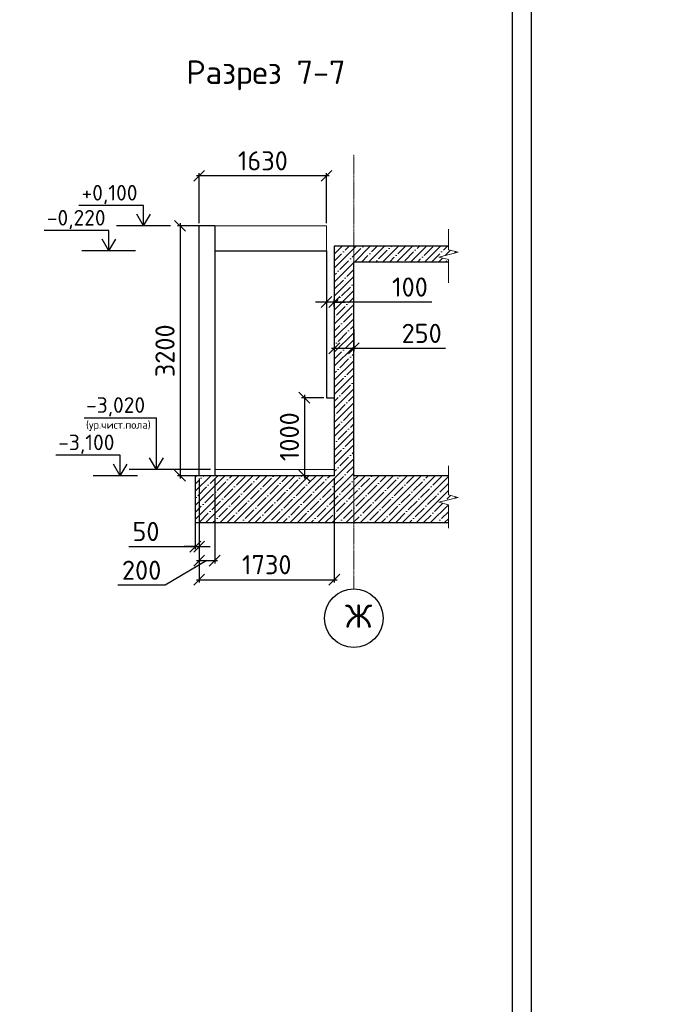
# Model space of a CAD drawing. Header units: millimetres. Extents: x 125896 to 2572636, y -120305 to 130347.
# Tile 276 of 320: x 390876 to 399062, y 90747 to 103350. Entities that reach past the tile are written whole.
import ezdxf

# ---------------------------------------------------------------- set-up
doc = ezdxf.new("R2010")
doc.units = ezdxf.units.MM
doc.linetypes.add('CENTER', pattern=[2, 1.25, -0.25, 0.25, -0.25])
doc.linetypes.add('CENTER2', pattern=[28.575, 19.05, -3.175, 3.175, -3.175])
for name, color, linetype in [('11', 7, 'Continuous'), ('СПДС_Оси', 7, 'Continuous'), ('Столовая - обозначения', 7, 'Continuous'), ('ФВ-2', 7, 'Continuous')]:
    doc.layers.add(name, color=color, linetype=linetype)
for name, color, linetype, lineweight in [('AF_Stena', 90, 'Continuous', 18), ('Standard', 7, 'Continuous', 25), ('ОСИ', 7, 'CENTER', 15), ('Столовая Двери и окна', 7, 'Continuous', 15), ('ТЕКСТ', 7, 'Continuous', 15)]:
    doc.layers.add(name, color=color, linetype=linetype, lineweight=lineweight)
doc.styles.add('GOST-2.304_Type-B', font='GOST Common.ttf')
doc.styles.get("Standard").update_dxf_attribs({"font": 'isocpeur.ttf'})
doc.styles.add('ГОСТ', font='isocpeur.ttf')
doc.dimstyles.new('Осевые', dxfattribs={"dimscale": 0.7, "dimtxt": 450, "dimasz": 400, "dimexe": 100, "dimexo": 100, "dimgap": 100, "dimtad": 1, "dimdec": 0, "dimzin": 0, "dimdsep": 46, "dimtxsty": 'Standard', "dimblk": 'OBLIQUE', "dimcen": 9, "dimdle": 100, "dimazin": 0, "dimtm": 1e-09, "dimtfac": 1, "dimtdec": 0, "dimtofl": 0, "dimtmove": 0, "dimatfit": 3, "dimfxl": 1, "dimtolj": 1, "dimtzin": 0, "dimarcsym": 0})

# ---------------------------------------------------------------- blocks, each defined once
blk = doc.blocks.new('_OBLIQUE')
at = {"color": 0, "linetype": 'ByBlock'}
blk.add_line((-0.5, -0.5), (0.5, 0.5), dxfattribs=at)
blk = doc.blocks.new('*D272')
at = {"layer": 'Defpoints', "color": 0, "linetype": 'ByBlock', "lineweight": 20, "ltscale": 13, "transparency": 16777216}
for p in [(394903, 99478), (395153, 99420), (394903, 99143)]:
    blk.add_point(p, dxfattribs=at)
at = {"layer": 'ОСИ', "color": 0, "linetype": 'ByBlock', "lineweight": -2, "ltscale": 13, "transparency": 16777216}
for p, q in [((394903, 99443), (394903, 99108)), ((395153, 99385), (395153, 99108)), ((395188, 99143), (394868, 99143)), ((396324, 99143), (395153, 99143))]:
    blk.add_line(p, q, dxfattribs=at)
at = {"layer": 'ОСИ', "color": 0, "linetype": 'ByBlock', "lineweight": -2, "ltscale": 13, "transparency": 16777216, "xscale": 140, "yscale": 140, "zscale": 140, "rotation": 180}
blk.add_blockref('_OBLIQUE', (394903, 99143), dxfattribs=at)
at = {"layer": 'ОСИ', "color": 0, "linetype": 'ByBlock', "lineweight": -2, "ltscale": 13, "transparency": 16777216, "xscale": 140, "yscale": 140, "zscale": 140}
blk.add_blockref('_OBLIQUE', (395153, 99143), dxfattribs=at)
at = {"layer": 'ОСИ', "color": 0, "linetype": 'ByBlock', "ltscale": 13, "transparency": 16777216, "insert": (396021, 99335), "char_height": 245, "attachment_point": 5}
blk.add_mtext('\\A1;250', dxfattribs=at)
blk = doc.blocks.new('*D273')
at = {"layer": 'Defpoints', "color": 0, "linetype": 'ByBlock', "lineweight": 20, "ltscale": 13, "transparency": 16777216}
for p in [(394803, 99765), (394803, 99735), (394903, 99640)]:
    blk.add_point(p, dxfattribs=at)
at = {"layer": 'ОСИ', "color": 0, "linetype": 'ByBlock', "lineweight": -2, "ltscale": 13, "transparency": 16777216}
for p, q in [((394803, 99735), (394663, 99735)), ((394903, 99735), (394803, 99735)), ((394803, 99730), (394803, 99700)), ((394903, 99675), (394903, 99770)), ((394903, 99735), (395043, 99735)), ((396149, 99735), (394903, 99735))]:
    blk.add_line(p, q, dxfattribs=at)
at = {"layer": 'ОСИ', "color": 0, "linetype": 'ByBlock', "lineweight": -2, "ltscale": 13, "transparency": 16777216, "xscale": 140, "yscale": 140, "zscale": 140}
blk.add_blockref('_OBLIQUE', (394803, 99735), dxfattribs=at)
at = {"layer": 'ОСИ', "color": 0, "linetype": 'ByBlock', "lineweight": -2, "ltscale": 13, "transparency": 16777216, "xscale": 140, "yscale": 140, "zscale": 140, "rotation": 180}
blk.add_blockref('_OBLIQUE', (394903, 99735), dxfattribs=at)
at = {"layer": 'ОСИ', "color": 0, "linetype": 'ByBlock', "ltscale": 13, "transparency": 16777216, "insert": (395871, 99928), "char_height": 245, "attachment_point": 5}
blk.add_mtext('\\A1;100', dxfattribs=at)
blk = doc.blocks.new('*D274')
at = {"layer": 'Defpoints', "color": 0, "linetype": 'ByBlock', "lineweight": 20, "ltscale": 13, "transparency": 16777216}
for p in [(393173, 101352), (393173, 100712), (394803, 100712)]:
    blk.add_point(p, dxfattribs=at)
at = {"layer": 'ОСИ', "color": 0, "linetype": 'ByBlock', "lineweight": -2, "ltscale": 13, "transparency": 16777216}
for p, q in [((394838, 101352), (393138, 101352)), ((393173, 100747), (393173, 101387)), ((394803, 100747), (394803, 101387))]:
    blk.add_line(p, q, dxfattribs=at)
at = {"layer": 'ОСИ', "color": 0, "linetype": 'ByBlock', "lineweight": -2, "ltscale": 13, "transparency": 16777216, "xscale": 140, "yscale": 140, "zscale": 140, "rotation": 180}
blk.add_blockref('_OBLIQUE', (393173, 101352), dxfattribs=at)
at = {"layer": 'ОСИ', "color": 0, "linetype": 'ByBlock', "lineweight": -2, "ltscale": 13, "transparency": 16777216, "xscale": 140, "yscale": 140, "zscale": 140}
blk.add_blockref('_OBLIQUE', (394803, 101352), dxfattribs=at)
at = {"layer": 'ОСИ', "color": 0, "linetype": 'ByBlock', "ltscale": 13, "transparency": 16777216, "insert": (393988, 101544), "char_height": 245, "attachment_point": 5}
blk.add_mtext('\\A1;1630', dxfattribs=at)
blk = doc.blocks.new('*D280')
at = {"layer": 'Defpoints', "color": 0, "linetype": 'ByBlock', "lineweight": 20, "ltscale": 13, "transparency": 16777216}
for p in [(393342, 100712), (392929, 97512), (393342, 97512)]:
    blk.add_point(p, dxfattribs=at)
at = {"layer": 'ОСИ', "color": 0, "linetype": 'ByBlock', "lineweight": -2, "ltscale": 13, "transparency": 16777216}
for p, q in [((393307, 100712), (392894, 100712)), ((392929, 100747), (392929, 97477)), ((393307, 97512), (392894, 97512))]:
    blk.add_line(p, q, dxfattribs=at)
at = {"layer": 'ОСИ', "color": 0, "linetype": 'ByBlock', "lineweight": -2, "ltscale": 13, "transparency": 16777216, "xscale": 140, "yscale": 140, "zscale": 140}
for p, rotation in [((392929, 100712), 90), ((392929, 97512), 270)]:
    blk.add_blockref('_OBLIQUE', p, dxfattribs=dict(at, rotation=rotation))
at = {"layer": 'ОСИ', "color": 0, "linetype": 'ByBlock', "ltscale": 13, "transparency": 16777216, "insert": (392736, 99112), "char_height": 245, "attachment_point": 5, "rotation": 90}
blk.add_mtext('\\A1;3200', dxfattribs=at)
blk = doc.blocks.new('*D281')
at = {"layer": 'Defpoints', "color": 0, "linetype": 'ByBlock', "lineweight": 20, "ltscale": 13, "transparency": 16777216}
for p in [(394803, 98512), (394520, 97512), (394653, 97512)]:
    blk.add_point(p, dxfattribs=at)
at = {"layer": 'ОСИ', "color": 0, "linetype": 'ByBlock', "lineweight": -2, "ltscale": 13, "transparency": 16777216}
for p, q in [((394768, 98512), (394485, 98512)), ((394520, 98547), (394520, 97477)), ((394618, 97512), (394485, 97512))]:
    blk.add_line(p, q, dxfattribs=at)
at = {"layer": 'ОСИ', "color": 0, "linetype": 'ByBlock', "lineweight": -2, "ltscale": 13, "transparency": 16777216, "xscale": 140, "yscale": 140, "zscale": 140}
for p, rotation in [((394520, 98512), 90), ((394520, 97512), 270)]:
    blk.add_blockref('_OBLIQUE', p, dxfattribs=dict(at, rotation=rotation))
at = {"layer": 'ОСИ', "color": 0, "linetype": 'ByBlock', "ltscale": 13, "transparency": 16777216, "insert": (394328, 98012), "char_height": 245, "attachment_point": 5, "rotation": 90}
blk.add_mtext('\\A1;1000', dxfattribs=at)
blk = doc.blocks.new('*D275')
at = {"layer": 'Defpoints', "color": 0, "linetype": 'ByBlock', "lineweight": 20, "ltscale": 13, "transparency": 16777216}
for p in [(393123, 97512), (393173, 97512), (393173, 96606)]:
    blk.add_point(p, dxfattribs=at)
at = {"layer": 'ОСИ', "color": 0, "linetype": 'ByBlock', "lineweight": -2, "ltscale": 13, "transparency": 16777216}
for p, q in [((393123, 97477), (393123, 96571)), ((393173, 97477), (393173, 96571)), ((392275, 96606), (393123, 96606)), ((393123, 96606), (392983, 96606)), ((393123, 96606), (393173, 96606)), ((393173, 96606), (393313, 96606))]:
    blk.add_line(p, q, dxfattribs=at)
at = {"layer": 'ОСИ', "color": 0, "linetype": 'ByBlock', "lineweight": -2, "ltscale": 13, "transparency": 16777216, "xscale": 140, "yscale": 140, "zscale": 140}
blk.add_blockref('_OBLIQUE', (393123, 96606), dxfattribs=at)
at = {"layer": 'ОСИ', "color": 0, "linetype": 'ByBlock', "lineweight": -2, "ltscale": 13, "transparency": 16777216, "xscale": 140, "yscale": 140, "zscale": 140, "rotation": 180}
blk.add_blockref('_OBLIQUE', (393173, 96606), dxfattribs=at)
at = {"layer": 'ОСИ', "color": 0, "linetype": 'ByBlock', "ltscale": 13, "transparency": 16777216, "insert": (392492, 96799), "char_height": 245, "attachment_point": 5}
blk.add_mtext('\\A1;50', dxfattribs=at)
blk = doc.blocks.new('*D276')
at = {"layer": 'Defpoints', "color": 0, "linetype": 'ByBlock', "lineweight": 20, "ltscale": 13, "transparency": 16777216}
for p in [(393173, 97512), (393373, 97512), (393373, 96426)]:
    blk.add_point(p, dxfattribs=at)
at = {"layer": 'ОСИ', "color": 0, "linetype": 'ByBlock', "lineweight": -2, "ltscale": 13, "transparency": 16777216}
for p, q in [((393173, 97477), (393173, 96391)), ((393373, 97477), (393373, 96391)), ((393273, 96426), (392739, 96111)), ((393138, 96426), (393408, 96426)), ((392739, 96111), (392134, 96111))]:
    blk.add_line(p, q, dxfattribs=at)
at = {"layer": 'ОСИ', "color": 0, "linetype": 'ByBlock', "lineweight": -2, "ltscale": 13, "transparency": 16777216, "xscale": 140, "yscale": 140, "zscale": 140, "rotation": 180}
blk.add_blockref('_OBLIQUE', (393173, 96426), dxfattribs=at)
at = {"layer": 'ОСИ', "color": 0, "linetype": 'ByBlock', "lineweight": -2, "ltscale": 13, "transparency": 16777216, "xscale": 140, "yscale": 140, "zscale": 140}
blk.add_blockref('_OBLIQUE', (393373, 96426), dxfattribs=at)
at = {"layer": 'ОСИ', "color": 0, "linetype": 'ByBlock', "ltscale": 13, "transparency": 16777216, "insert": (392437, 96303), "char_height": 245, "attachment_point": 5}
blk.add_mtext('\\A1;200', dxfattribs=at)
blk = doc.blocks.new('*D277')
at = {"layer": 'Defpoints', "color": 0, "linetype": 'ByBlock', "lineweight": 20, "ltscale": 13, "transparency": 16777216}
for p in [(393173, 97512), (394903, 97512), (394903, 96182)]:
    blk.add_point(p, dxfattribs=at)
at = {"layer": 'ОСИ', "color": 0, "linetype": 'ByBlock', "lineweight": -2, "ltscale": 13, "transparency": 16777216}
for p, q in [((393173, 97477), (393173, 96147)), ((394903, 97477), (394903, 96147)), ((393138, 96182), (394938, 96182))]:
    blk.add_line(p, q, dxfattribs=at)
at = {"layer": 'ОСИ', "color": 0, "linetype": 'ByBlock', "lineweight": -2, "ltscale": 13, "transparency": 16777216, "xscale": 140, "yscale": 140, "zscale": 140, "rotation": 180}
blk.add_blockref('_OBLIQUE', (393173, 96182), dxfattribs=at)
at = {"layer": 'ОСИ', "color": 0, "linetype": 'ByBlock', "lineweight": -2, "ltscale": 13, "transparency": 16777216, "xscale": 140, "yscale": 140, "zscale": 140}
blk.add_blockref('_OBLIQUE', (394903, 96182), dxfattribs=at)
at = {"layer": 'ОСИ', "color": 0, "linetype": 'ByBlock', "ltscale": 13, "transparency": 16777216, "insert": (394038, 96374), "char_height": 245, "attachment_point": 5}
blk.add_mtext('\\A1;1730', dxfattribs=at)

msp = doc.modelspace()

# ---------------------------------------------------------------- hatches: boundary and pattern name
at = {"layer": 'ФВ-2', "lineweight": 20, "true_color": 0x000000}
h = msp.add_hatch(dxfattribs=at)
h.set_pattern_fill('ANSI35', color=18, scale=20)
h.paths.add_polyline_path([(396239.3, 97172.7), (396489.3, 97235.2), (396364.3, 97266.5), (396364.3, 97294), (396364.3, 97512), (395153, 97512), (395153, 100252), (396364.3, 100252), (396364.3, 100252.8), (396364.3, 100280.3), (396239.3, 100311.5), (396489.3, 100374), (396364.3, 100405.3), (396364.3, 100432.8), (396364.3, 100452), (394903, 100452), (394903, 100252), (394903, 97512), (394653, 97512), (393123, 97512), (393123, 96912), (396364.3, 96912), (396364.3, 97114), (396364.3, 97141.5)])

# ---------------------------------------------------------------- linework, layer by layer
at = {"color": 0, "linetype": 'Continuous', "lineweight": 30, "transparency": 33554687}
for p, q in [((393173, 97512), (393173, 100712)), ((393373, 100712), (393173, 100712)), ((393373, 100712), (393373, 97512)), ((393373, 100392), (394803, 100392)), ((394803, 100392), (394803, 98512)), ((394903, 100252), (394903, 97512)), ((395153, 97512), (395153, 100252)), ((394803, 98512), (394903, 98512)), ((393123, 97512), (393123, 96912)), ((394653, 97512), (393123, 97512))]:
    msp.add_line(p, q, dxfattribs=at)
for points in [[(392462.7, 100712), (392462.7, 100868.2)], [(392805, 100712), (392114.7, 100712)], [(392018.3, 100392), (392018.3, 100548.2)], [(392360.6, 100392), (391670.2, 100392)], [(392627.4, 97592), (392627.4, 97752.7)], [(392164.1, 97512), (392164.1, 97672.7)], [(393320.2, 97592), (392279.3, 97592)], [(392384, 97512), (391816.1, 97512)]]:
    msp.add_lwpolyline(points)
at = {"layer": '11'}
msp.add_line((397427.6, 84177.7), (397427.6, 113877.7), dxfattribs=at)
at = {"layer": '11', "lineweight": 30}
msp.add_line((397177.6, 113627.6), (397177.6, 84427.7), dxfattribs=at)
at = {"layer": 'AF_Stena', "color": 18, "lineweight": 20, "true_color": 0x000000}
for points in [[(396364.3, 97294), (396364.3, 97638.3)], [(396489.3, 97235.2), (396239.3, 97172.7)], [(396364.3, 97294), (396364.3, 97266.5)], [(396364.3, 97266.5), (396489.3, 97235.2)], [(396239.3, 97172.7), (396364.3, 97141.5)], [(396364.3, 97141.5), (396364.3, 97114)], [(396364.3, 97114), (396364.3, 96841.9)]]:
    msp.add_lwpolyline(points, dxfattribs=at)
at = {"layer": 'Standard', "linetype": 'Continuous', "lineweight": 30, "transparency": 33554687}
for p, q in [((394903, 100452), (394903, 100252)), ((396364.3, 100452), (394903, 100452)), ((395153, 100252), (396364.3, 100252)), ((394903, 97512), (394653, 97512)), ((396364.3, 97512), (395153, 97512)), ((393123, 96912), (396364.3, 96912))]:
    msp.add_line(p, q, dxfattribs=at)
at = {"layer": 'ОСИ', "color": 16, "linetype": 'CENTER2', "lineweight": 15, "ltscale": 0.2, "transparency": 33554687}
msp.add_line((395153, 96063.5, 360), (395153, 101625.6, 360), dxfattribs=at)
at = {"layer": 'ОСИ', "linetype": 'ByBlock', "ltscale": 13}
for points in [[(396364.3, 100432.8), (396364.3, 100668.7)], [(396489.3, 100374), (396239.3, 100311.5)], [(396364.3, 100432.8), (396364.3, 100405.3)], [(396364.3, 100405.3), (396489.3, 100374)], [(396239.3, 100311.5), (396364.3, 100280.3)], [(396364.3, 100280.3), (396364.3, 100252.8)], [(396364.3, 100252.8), (396364.3, 99980.7)]]:
    msp.add_lwpolyline(points, dxfattribs=at)
at = {"layer": 'СПДС_Оси', "linetype": 'Continuous', "lineweight": 25, "ltscale": 150}
msp.add_circle((395153, 95688.5, 360), 375, dxfattribs=at)
at = {"layer": 'Столовая Двери и окна', "color": 18, "lineweight": 25, "true_color": 0x000000}
for p, q in [((392462.7, 100972.8), (391635.4, 100972.8)), ((392462.7, 100712), (392462.7, 100972.8)), ((392462.7, 100712), (392374.9, 100862.8)), ((392462.7, 100712), (392550.5, 100862.8)), ((392018.3, 100652.8), (391190.9, 100652.8)), ((392018.3, 100392), (392018.3, 100652.8)), ((392018.3, 100392), (391930.5, 100542.8)), ((392018.3, 100392), (392106.1, 100542.8)), ((391702.6, 98255.4), (392627.4, 98255.4)), ((392627.4, 97592), (392627.4, 98255.4)), ((392164.1, 97777.4), (391336.8, 97777.4)), ((392164.1, 97512), (392164.1, 97777.4)), ((392627.4, 97592), (392539.6, 97742.8)), ((392627.4, 97592), (392715.1, 97742.8)), ((392164.1, 97512), (392076.3, 97662.8)), ((392164.1, 97512), (392251.9, 97662.8))]:
    msp.add_line(p, q, dxfattribs=at)
at = {"layer": 'Столовая Двери и окна', "color": 18, "lineweight": 20, "true_color": 0x000000}
for p, q in [((393373, 100712), (394803, 100712)), ((394803, 100712), (394803, 100392)), ((393373, 97592), (394903, 97592))]:
    msp.add_line(p, q, dxfattribs=at)

# ---------------------------------------------------------------- texts
at = {"insert": (226281.3, 113282.4), "char_height": 250, "attachment_point": 1, "style": 'ГОСТ'}
msp.add_mtext_dynamic_manual_height_columns('\\A1;\\pi9384.38;{\\H1.5152x;\\P\\pi1250;Общие указания\\P\\pi250;}1.^IРабочая документация разработана в соответствии с заданием на проектирование, требованиями действующих технических регламентов, стандартов, сводов правил и других документов, содержащих установленные требования.\\P2.^IРабочая документация выполнена в соответствии со следующими нормативными и техническими документами:\\P-^IСП 20.13330.2016 "Нагрузки и Воздействия";\\P-^IСП 63.13330.2012 "Бетонные и железобетонные конструкции. Основные положения";\\P-^IСП 22.13330.2016 "Основания зданий и сооружений";\\P-^IСП 45.13330.2012 "Земляные сооружения, основания и фундаменты".\\P3.   За относительную отметку 0,000 принята отметка чистого пола первого этажа.\\P4.^IПеречень видов работ, для которых необходимо составлять акты освидетельствования скрытых работ:\\P-^Iармирование конструкций;\\P-^Iосвидетельствование опалубки перед бетонированием;\\P-^Iвыполнение сварочных работ;\\P-^Iотбор контрольных проб бетона;\\P-^Iсоответствие законченных железобетонных конструкций проекту с отображением качества работ;\\P-^Iустройство монолитных конструкций, выполняемых в зимнее время;  \\P\\pi0;  -    устройство гидроизоляции;\\P\\pi250;-^Iуплотнение грунтов и обратную засыпку.\\PЗапрещается выполнение последующих работ при отсутствии актов освидетельствования предшествующих скрытых работ во всех случаях.\\P\\pi0;        5. Проект рассчитан на производство работ в период положительных температур. В случае выполнения работ при отрицательных температурах необходимо выполнять требования СНиП часть 3 по производству работ и ППР.\\P        6. При минимальной температуре воздуха до минус 15°С допускается: выдерживание бетона в конструкции методом термоса, при предварительном разогреве бетонной смеси, форсированный электроразогрев бетона в конструкции с повторным уплотнением.\\P\\pi250;При минимальной температуре воздуха до минус 25°С допускается: обогрев бетона в греющей опалубке с помощью низкотемпературных электронагревателей, электродный сквозной прогрев бетона, электрообогрев с помощью греющего провода.\\P\\pi0;7. При отрицательной температуре воздуха уплотнение грунта обратной засыпки в траншеях должно \\Pосуществляться до достижения коэффициента уплотнения 0,98. \\PВремя уплотнения грунта в зависимости от температуры воздуха: \\P\\pi250;-^Iпри t{\\H0.7x;\\So^ ;}-5, 90-120 минут; при t{\\H0.7x;\\So^ ;\\H1.42857x;-10, 60-90 минут; }при t{\\H0.7x;\\So^ ;\\H1.42857x;-20, 40-60 минут; }при t{\\H0.7x;\\So^ ;\\H1.42857x;-30, 20-30 минут;\\P\\pi0;Работы по выполнению насыпей и обратных засыпок при отрицательных температурах должны производить с учетом следующих требований:\\P\\pi250;-^Iподготовку поверхности (основания) насыпи и обратных засыпок следует выполнять с полным удалением снега, льда, промерзшего слоя слабого и пучинистого грунта на всю его глубину;\\P-^Iотсыпку в насыпь и обратные засыпки грунтов необходимо производить при их природной влажности и в талом состоянии с содержанием комьев мерзлого грунта, не превышающим требований, приведенных в приложении М СП 45.13330.2017. Свод правил. Земляные сооружения, основания и фундаменты., и, как правило, на не промерзшие ранее отсыпанные и уплотненные слои. В отдельных случаях при согласовании с автором проекта допускается грунты отсыпать на непучинистые грунты, промерзшие на глубину не более 15 см;\\P-^Iпри пониженной влажности отсыпанных грунтов для их уплотнения следует применять более тяжелое грунтоуплотняющее оборудование; \\P-^Iработы по отсыпке и уплотнению каждого слоя должны выполнять в течение одной рабочей смены; - при выполнении насыпей из глинистых грунтов при обильном снеговыпадении все работы должны быть прекращены; - перерывы в работах по выполнению насыпей и обратных засыпок допускаются только при условиях, что за время перерыва глубина промерзания ранее уплотненных пучинистых грунтов не превысит 15 см или на время перерыва ранее уплотненные грунты утепляются специальными средствами (например, маловлажным рыхлым грунтом, который в последующем удаляется); - все работы по отсыпке грунтов и их уплотнению выполняют с повышенной интенсивностью.}', width=20474.372, gutter_width=5800, heights=[24436.9], dxfattribs=at)
at = {"layer": 'СПДС_Оси', "linetype": 'Continuous', "lineweight": 25, "ltscale": 150, "insert": (395040.3, 95865.2, 360), "char_height": 300, "width": 350.003, "attachment_point": 1}
msp.add_mtext('Ж', dxfattribs=at)
at = {"layer": 'Столовая - обозначения', "lineweight": 25}
for s, height, p in [('+0,100', 200, (391668.4, 101035)), ('-0,220', 200, (391224, 100715)), ('-3,020', 200, (391725.7, 98317.6)), ('(ур.чист.пола)', 100, (391725.7, 98114)), ('-3,100', 200, (391369.8, 97839.5))]:
    msp.add_text(s, height=height, dxfattribs=at).set_placement(p)
at = {"layer": 'ТЕКСТ', "lineweight": 25}
msp.add_text('Разрез 7-7', height=300, dxfattribs=at).set_placement((393008.4, 102527.9, -360))
at = {"layer": 'ТЕКСТ', "ltscale": 100, "insert": (354982.7, 96305.2), "char_height": 250, "attachment_point": 1, "style": 'GOST-2.304_Type-B'}
msp.add_mtext_dynamic_manual_height_columns('\\pi750;Примечание\\P1 Обратную засыпку пазух выполнять непучинистым, ненабухающим грунтом без органических включений с проливкой водой слоями не более 20 см с уплотнением грунта до коэффициента уплотнения 0,95. Условия работ по выполнению обратной засыпки при отрицательных температурах смотреть в общих указаниях лист 1.\\P2 При производстве земляных работ не допускать ухудшения свойств грунтов и качества подготовленного основания вследствие замачивания, промерзания, размыва, повреждения механизмами и транспортом.\\P3 Поз. 9 и 11 установить на хим. анкер BIT 200 (EASY FIX DIT-200) или аналог. Анкеровка выполняется в теле стен, ступеней и в теле плиты по всей длине с шагом 200 мм. Отверстие диаметром 12 мм.\\P4 При изготовлении пространственных арматурных каркасов соединение стержней выполнять при помощи вязальной проволоки. \\P5 Поз. 7 установить в шахматном порядке.\\P6 Выполнить обмазочную гидроизоляцию внутренних поверхностей вертикальных Ж/Б конструкций, соприкасающихся с грунтом под лестничным маршем за 2 раза. Материал гидроизоляции - Битумно-резиновая мастика Технониколь AquaMast\\P7 Выполнить укладку рулонной гидроизоляции Техноэласт ЭПП под устройство лестничного марша.', width=17507.725, gutter_width=1250, heights=[0], dxfattribs=at)

# ---------------------------------------------------------------- dimensions: what is measured, and where the dimension line sits
at = {"layer": 'ОСИ', "linetype": 'ByBlock', "ltscale": 13}
for base, p1, p2, picture, middle in [((393173, 101351.5), (394803, 100712), (393173, 100712), '*D274', (393988, 101544)), ((394903, 96181.9), (393173, 97512), (394903, 97512), '*D277', (394038, 96374.4))]:
    dim = msp.add_linear_dim(base=base, p1=p1, p2=p2, dimstyle='Осевые', override={"dimtxt": 350, "dimasz": 200, "dimexe": 50, "dimexo": 50, "dimdle": 50, "dimtmove": 1}, dxfattribs=at)
    dim.commit()
    dim.dimension.update_dxf_attribs({"geometry": picture, "text_midpoint": middle})
for base, p1, p2, picture, middle in [((392928.5, 97512), (393341.5, 100712), (393342.5, 97512), '*D280', (392736, 99112)), ((394520.5, 97512), (394803, 98512), (394653, 97512), '*D281', (394328, 98012))]:
    dim = msp.add_linear_dim(base=base, p1=p1, p2=p2, angle=90, dimstyle='Осевые', override={"dimtxt": 350, "dimasz": 200, "dimexe": 50, "dimexo": 50, "dimdle": 50, "dimtmove": 1}, dxfattribs=at)
    dim.commit()
    dim.dimension.update_dxf_attribs({"geometry": picture, "text_midpoint": middle})
for base, p1, p2, picture, middle in [((394803, 99735.4), (394903, 99640.3), (394803, 99764.6), '*D273', (395870.8, 99770.3)), ((394903, 99142.7), (395153, 99420.1), (394903, 99478.5), '*D272', (396020.9, 99102.6)), ((393373, 96425.7), (393173, 97512), (393373, 97512), '*D276', (392669.3, 96110.7)), ((393173, 96606.5), (393123, 97512), (393173, 97512), '*D275', (392492.3, 96498.4))]:
    dim = msp.add_linear_dim(base=base, p1=p1, p2=p2, dimstyle='Осевые', override={"dimtxt": 350, "dimasz": 200, "dimexe": 50, "dimexo": 50, "dimdle": 50, "dimtmove": 1}, dxfattribs=at)
    dim.commit()
    dim.dimension.update_dxf_attribs({"geometry": picture, "text_midpoint": middle, "dimtype": 160})

doc.saveas('drawing.dxf')
